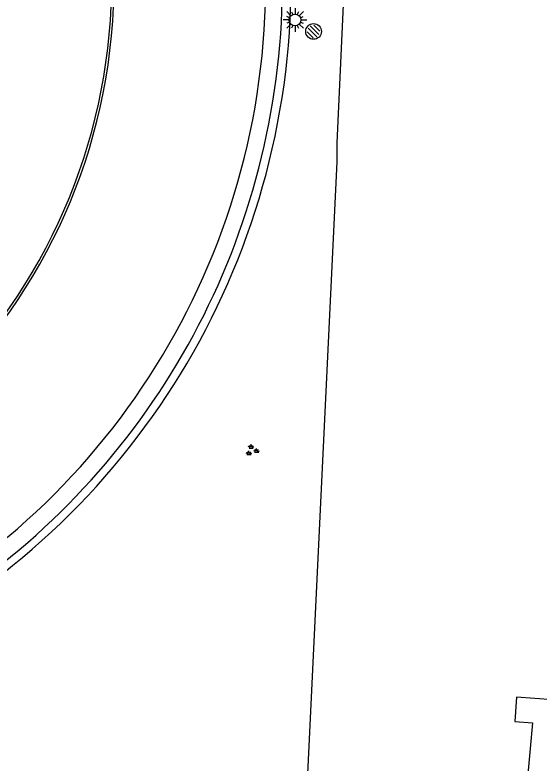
# Model space of a CAD drawing. Extents: x 132994 to 136000, y 393499 to 395512.
# Drawn here: x 133155.81 to 133189.27, y 394596.3 to 394644.04 of the extents above; entities that cross this region are included whole.
import ezdxf

# ---------------------------------------------------------------- set-up
doc = ezdxf.new("R2010")
doc.units = 0
for name, color, linetype in [('bs-afsc-hekwerk laag', 7, 'Continuous'), ('bs-afsc-poort', 7, 'Continuous'), ('bs-symb-tijdwaarneming atletiek', 7, 'Continuous'), ('bs-symb-veldverlichting', 7, 'Continuous'), ('gg-afsc-hekwerk', 7, 'Continuous'), ('gg-knt-verharding', 7, 'Continuous'), ('gt-grn-afwateringsgoot', 7, 'Continuous'), ('gt-symb-groenvak', 7, 'Continuous')]:
    doc.layers.add(name, color=color, linetype=linetype)

# ---------------------------------------------------------------- blocks, each defined once
blk = doc.blocks.new('gt0-GRVAK')
at = {"layer": 'gt-symb-groenvak'}
for p, q in [((-0.11, 0.189), (-0.228, 0.24)), ((-0.182, 0.153), (0.088, 0.153)), ((-0.091, 0.211), (-0.156, 0.322)), ((-0.047, 0.214), (-0.047, 0.393)), ((-0.004, 0.211), (0.061, 0.322)), ((0.015, 0.189), (0.133, 0.24)), ((0.262, -0.052), (0.197, 0.059)), ((0.305, -0.049), (0.305, 0.13)), ((0.349, -0.052), (0.414, 0.059)), ((-0.245, -0.228), (-0.363, -0.177)), ((-0.318, -0.264), (-0.047, -0.264)), ((-0.226, -0.206), (-0.291, -0.095)), ((-0.183, -0.203), (-0.183, -0.024)), ((-0.139, -0.206), (-0.074, -0.095)), ((-0.12, -0.228), (-0.002, -0.177)), ((0.243, -0.074), (0.125, -0.023)), ((0.17, -0.11), (0.441, -0.11)), ((0.368, -0.074), (0.486, -0.023))]:
    blk.add_line(p, q, dxfattribs=at)
blk = doc.blocks.new('bs0-VELDV')
at = {"layer": 'bs-symb-veldverlichting'}
for p, q in [((-0.53, 0.53), (-0.265, 0.265)), ((-0.215, 0.52), (-0.144, 0.346)), ((0, 0.75), (0, 0.375)), ((0.215, 0.52), (0.144, 0.346)), ((0.265, 0.265), (0.53, 0.53)), ((-0.375, 0), (-0.75, 0)), ((-0.346, 0.144), (-0.52, 0.215)), ((0.346, 0.144), (0.52, 0.215)), ((0.375, 0), (0.75, 0)), ((-0.265, -0.265), (-0.53, -0.53)), ((-0.346, -0.144), (-0.52, -0.215)), ((-0.144, -0.346), (-0.215, -0.52)), ((0, -0.375), (0, -0.75)), ((0.144, -0.346), (0.215, -0.52)), ((0.265, -0.265), (0.53, -0.53)), ((0.346, -0.144), (0.52, -0.215))]:
    blk.add_line(p, q, dxfattribs=at)
blk.add_circle((0, 0), 0.375, dxfattribs=at)
blk = doc.blocks.new('bs0-TIJDW')
at = {"layer": 'bs-symb-tijdwaarneming atletiek'}
for p, q in [((-0.345, 0.203), (0.203, -0.345)), ((-0.212, 0.354), (0.345, -0.203)), ((0.025, 0.399), (0.399, 0.025)), ((-0.399, -0.025), (-0.025, -0.399))]:
    blk.add_line(p, q, dxfattribs=at)
blk.add_circle((0, 0), 0.5, dxfattribs=at)

msp = doc.modelspace()

# ---------------------------------------------------------------- linework, layer by layer
at = {"layer": 'bs-afsc-hekwerk laag'}
msp.add_arc((133125.488, 394646.117), 47.399, 293.6807, 44.3689, dxfattribs=at)
at = {"layer": 'bs-afsc-poort'}
msp.add_line((133176.358, 394635.878), (133176.365, 394634.663), dxfattribs=at)
at = {"layer": 'gg-afsc-hekwerk'}
for p, q in [((133178.36, 394680.594), (133176.358, 394635.878)), ((133176.358, 394635.878), (133176.365, 394634.663)), ((133176.365, 394634.663), (133174.034, 394586.271))]:
    msp.add_line(p, q, dxfattribs=at)
msp.add_arc((133125.488, 394646.117), 47.399, 293.6807, 44.3689, dxfattribs=at)
at = {"layer": 'gg-knt-verharding'}
msp.add_lwpolyline([(133191.347, 394600.245), (133187.832, 394600.493), (133187.723, 394598.956), (133188.838, 394598.857), (133187.75, 394586.66)], dxfattribs=at)
for centre, radius, start, end in [((133125.87, 394646.266), 47.575, 356.9889, 44.3083), ((133125.775, 394646.267), 46.055, 357.0782, 45.1311), ((133125.48, 394646.183), 36.509, 312.5089, 357.5017), ((133125.593, 394646.1), 46.228, 292.7968, 357.2957), ((133125.492, 394646.165), 47.947, 294.0564, 357.1327)]:
    msp.add_arc(centre, radius, start, end, dxfattribs=at)
at = {"layer": 'gt-grn-afwateringsgoot'}
msp.add_arc((133125.487, 394646.176), 36.651, 267.8439, 87.1379, dxfattribs=at)

# ---------------------------------------------------------------- block references
at = {"layer": 'bs-symb-tijdwaarneming atletiek'}
msp.add_blockref('bs0-TIJDW', (133174.871, 394642.983), dxfattribs=at)
at = {"layer": 'bs-symb-veldverlichting'}
msp.add_blockref('bs0-VELDV', (133173.689, 394643.719), dxfattribs=at)
at = {"layer": 'gt-symb-groenvak'}
msp.add_blockref('gt0-GRVAK', (133170.933, 394616.249), dxfattribs=at)

doc.saveas('drawing.dxf')
